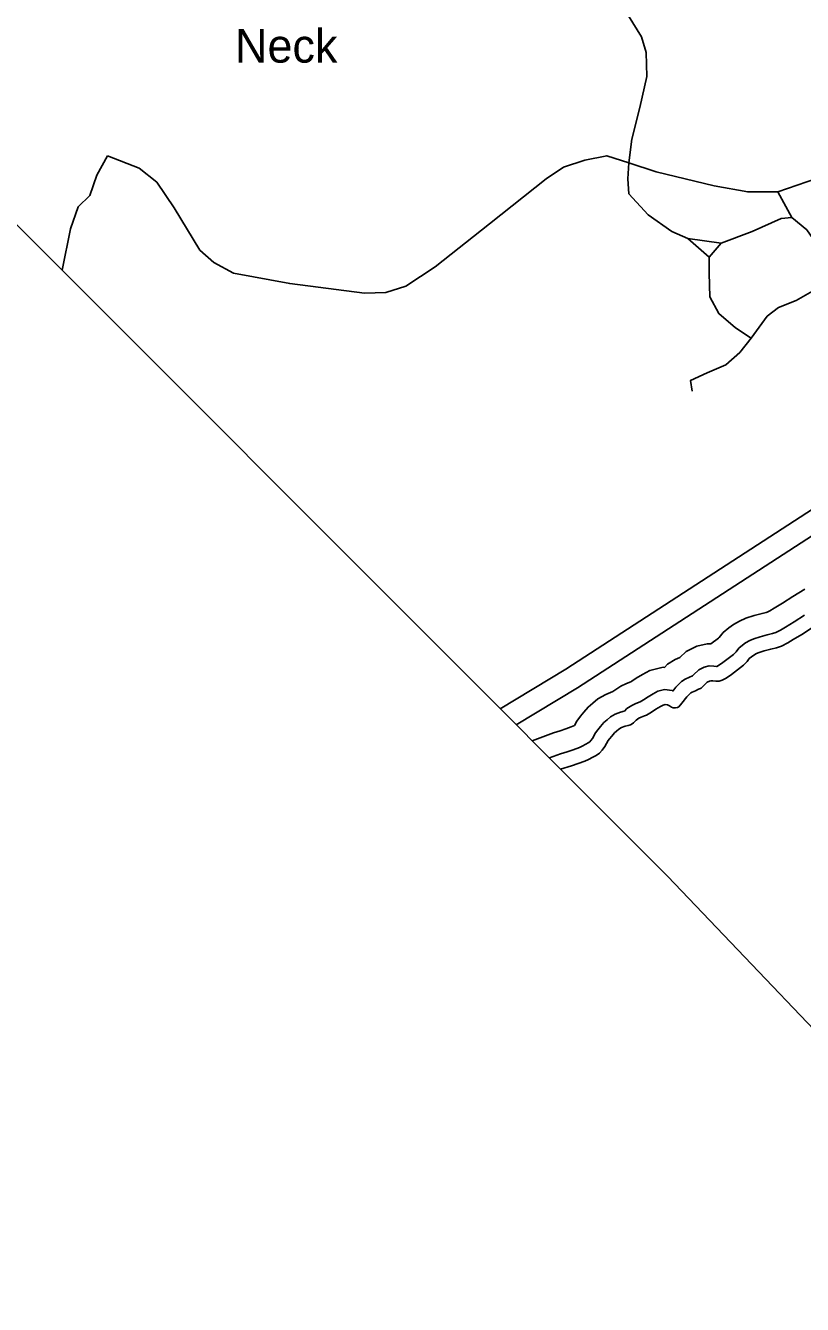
# Model space of a CAD drawing. Extents: x 2104537 to 2336408, y 34176 to 229611.
# Drawn here: x 2131766 to 2135236, y 40170 to 45881 of the extents above; entities that cross this region are included whole.
import ezdxf

# ---------------------------------------------------------------- set-up
doc = ezdxf.new("R2010")
doc.units = 0
for name, color, linetype in [('Exist Boundary Political StateLine', 7, 'Continuous'), ('Exist Hydrographic Buffer Line', 7, 'Continuous'), ('Exist Hydrographic Creek Single Shore', 7, 'Continuous'), ('Exist Hydrographic Island Label', 7, 'Continuous'), ('Exist Road Non-System Type 51', 7, 'Continuous')]:
    doc.layers.add(name, color=color, linetype=linetype)

msp = doc.modelspace()

# ---------------------------------------------------------------- linework, layer by layer
at = {"layer": 'Exist Boundary Political StateLine'}
msp.add_lwpolyline([(2106087.9, 70880.3), (2113861.1, 63060.1), (2116510.3, 60412.5), (2119477.1, 57391), (2125357.5, 51389.4), (2126531.1, 50215.1), (2127676, 49053.2), (2128978.9, 47751.2), (2129985.5, 46727.7), (2130756.4, 45950.7), (2130876.2, 45842.5), (2134634.5, 42081.1), (2139280.4, 37214)], dxfattribs=at)
at = {"layer": 'Exist Hydrographic Buffer Line'}
for p, q in [((2134179.3, 43006.2), (2135879.2, 44109.1)), ((2134231.5, 42922.8), (2135933.7, 44027.2)), ((2133886.3, 42829.9), (2134179.3, 43006.2)), ((2133958, 42758.2), (2134231.5, 42922.8))]:
    msp.add_line(p, q, dxfattribs=at)
for points in [[(2135246.9, 43364.3), (2135193.3, 43331.3), (2135146.7, 43301.2), (2135109.9, 43278.8), (2135091.2, 43267.6), (2135078.1, 43260.9), (2135074.9, 43259.8), (2135056, 43255.4), (2135020.1, 43246.3), (2134983, 43234.7), (2134955.1, 43221.5), (2134928.1, 43206.1), (2134908.1, 43190.8), (2134883, 43170.7), (2134865, 43148.6), (2134862, 43145.3), (2134827.6, 43119.2), (2134810.2, 43119.6), (2134764.1, 43109), (2134717.5, 43085.2), (2134688.5, 43059)], [(2135245.7, 43248), (2135199, 43217.8), (2135160.8, 43194.6), (2135139, 43181.5), (2135117, 43170.3), (2135102.4, 43165.2), (2135079.2, 43159.8), (2135046.9, 43151.5), (2135019, 43142.8), (2135000.7, 43134.1), (2134982.5, 43123.8), (2134968.7, 43113.3), (2134952.7, 43100.4), (2134939.6, 43084.4), (2134928.8, 43072.5), (2134881.3, 43036.4), (2134861, 43022.9), (2134854.1, 43019), (2134852.4, 43018.9), (2134840.5, 43020.5), (2134820.4, 43020.9), (2134798, 43015.8), (2134773.8, 43003.4), (2134749.9, 42981.8), (2134745.4, 42977.2)], [(2134688.5, 43059), (2134667.6, 43050.4), (2134634.1, 43029), (2134619.5, 43014.4), (2134614.1, 43015.1), (2134554.9, 43000.5), (2134521.7, 42982.9), (2134493.7, 42966.4), (2134474.3, 42953), (2134469.4, 42950.2), (2134450.4, 42942.7), (2134424.9, 42930.5), (2134390, 42907.2), (2134389.5, 42906.7), (2134357.5, 42894.1), (2134323, 42874.7), (2134299.7, 42855.1), (2134279.2, 42837.4), (2134260, 42814.6), (2134244.9, 42797.4), (2134228.6, 42774.3), (2134218.6, 42755.8), (2134211.3, 42752), (2134203.9, 42749), (2134179.4, 42739.8), (2134154.9, 42731.4), (2134124.5, 42722.4), (2134029.4, 42686.8)], [(2134745.4, 42977.2), (2134731.5, 42970.3), (2134713.2, 42962.7), (2134696.2, 42951.9), (2134683.2, 42938.8), (2134670.7, 42926.4), (2134657.1, 42909), (2134653.8, 42910.8), (2134619.9, 42915.1), (2134590.2, 42907.8), (2134569.8, 42897), (2134546.7, 42883.3), (2134526.9, 42869.8), (2134511.9, 42861), (2134506.5, 42859), (2134489.8, 42852.4), (2134473.6, 42844.7), (2134452.4, 42830.6), (2134440.8, 42819), (2134439.7, 42818.7), (2134423.3, 42814.3), (2134399.9, 42805), (2134379.3, 42793.5), (2134363.6, 42780.2), (2134349.4, 42767.9), (2134334.6, 42750.5), (2134322.4, 42736.4), (2134312.4, 42722.4), (2134298.6, 42696.8), (2134291.9, 42687.6), (2134286.6, 42681.9), (2134279.7, 42677.2), (2134269.1, 42671.1), (2134252.9, 42662.7), (2134239.9, 42657.3), (2134212.6, 42647.1), (2134184.7, 42637.6), (2134155.8, 42629), (2134105.8, 42610.3)]]:
    msp.add_lwpolyline(points, dxfattribs=at)
at = {"layer": 'Exist Hydrographic Creek Single Shore'}
for points in [[(2135280.7, 43192.5), (2135233.8, 43162.2), (2135194.7, 43138.4), (2135170.8, 43124.1), (2135142.9, 43109.8), (2135120.8, 43102.1), (2135094.8, 43096), (2135064.8, 43088.4), (2135043, 43081.6), (2135031, 43075.9), (2135018.8, 43068.9), (2135009.1, 43061.6), (2134999.1, 43053.6), (2134989.4, 43041.6), (2134973.3, 43023.9), (2134919.3, 42982.9), (2134895.4, 42967), (2134877.5, 42956.8), (2134864.3, 42953.8), (2134849.5, 42953.1), (2134835.4, 42955), (2134827.2, 42955.2), (2134820.6, 42953.6), (2134811.4, 42948.9), (2134795.3, 42934.4), (2134783.6, 42922.5), (2134780.3, 42921)], [(2134780.3, 42921), (2134771.4, 42916.9), (2134758.8, 42910.5), (2134743.6, 42904.3), (2134737.6, 42900.4), (2134729.6, 42892.4), (2134719.9, 42882.7), (2134697.6, 42854.3), (2134683.9, 42838.2), (2134678.9, 42836), (2134669.7, 42834.5), (2134659.2, 42834.7), (2134651.7, 42836.5), (2134642, 42842.2), (2134632.9, 42847.3), (2134623.7, 42848.5), (2134613.8, 42846.1), (2134601.9, 42839.7), (2134582, 42828), (2134562, 42814.3), (2134540.1, 42801.6), (2134530.2, 42797.8), (2134516, 42792.2), (2134506, 42787.4), (2134494.1, 42779.5), (2134482, 42767.6), (2134476, 42761.8), (2134468.1, 42758.6), (2134457.5, 42755.6), (2134444, 42751.9), (2134428.1, 42745.6), (2134416.8, 42739.3), (2134406.2, 42730.3), (2134396.2, 42721.6), (2134384.4, 42707.8), (2134374, 42695.8), (2134368.3, 42687.7), (2134354.3, 42661.8), (2134342.5, 42645.6), (2134329.5, 42631.7), (2134314.5, 42621.5), (2134300.6, 42613.6), (2134280.7, 42603.1), (2134263.8, 42596.2), (2134234.7, 42585.3), (2134204.7, 42575.1), (2134155.5, 42560.5)]]:
    msp.add_lwpolyline(points, dxfattribs=at)
at = {"layer": 'Exist Road Non-System Type 51'}
for p, q in [((2135125.9, 45137.9), (2135188.8, 45023.7)), ((2134819, 44846.6), (2134724.5, 44929.3)), ((2134874, 44909.6), (2134724.5, 44929.3)), ((2134819, 44846.6), (2134874, 44909.6))]:
    msp.add_line(p, q, dxfattribs=at)
for points in [[(2134460.9, 45267.8), (2134474.7, 45374.1), (2134510.1, 45515.8), (2134541.6, 45653.6), (2134537.6, 45760), (2134518, 45830.8), (2134343.3, 46114.1)], [(2136644.6, 45878.1), (2136015.1, 45563.1), (2135385.5, 45228.5), (2135125.9, 45137.9)], [(2132131.6, 45299.3), (2132084.4, 45212.7), (2132052.9, 45122.2), (2132001.8, 45071), (2131966.4, 44972.6), (2131929.6, 44788.3)], [(2134460.9, 45267.8), (2134362.5, 45299.3), (2134264.2, 45279.6), (2134169.8, 45248.2), (2134091.1, 45197), (2133839.2, 44996.2), (2133595.3, 44803.3), (2133465.5, 44716.7), (2133375, 44689.1), (2133280.5, 44685.2), (2132946.1, 44728.5), (2132694.3, 44775.7), (2132607.7, 44823), (2132544.8, 44878.1), (2132430.7, 45067), (2132352, 45181.2), (2132273.3, 45244.2), (2132131.6, 45299.3)], [(2134724.5, 44929.3), (2134653.7, 44960.7), (2134547.5, 45035.6), (2134460.9, 45130), (2134457, 45197), (2134460.9, 45267.8)], [(2134460.9, 45267.8), (2134582.9, 45228.5), (2134842.6, 45165.5), (2134992.1, 45137.9), (2135125.9, 45137.9)], [(2134874, 44909.6), (2135011.8, 44960.7), (2135141.6, 45019.8), (2135188.8, 45023.7)], [(2135188.8, 45023.7), (2135255.7, 44968.6), (2135299, 44905.6), (2135326.5, 44830.8), (2135326.5, 44767.8), (2135291.1, 44700.9), (2135208.5, 44653.7), (2135129.8, 44622.2), (2135078.6, 44582.8), (2135007.8, 44484.4)], [(2135007.8, 44484.4), (2134937, 44531.6), (2134862.2, 44594.6), (2134822.9, 44669.4), (2134819, 44775.7), (2134819, 44846.6)], [(2135007.8, 44484.4), (2134956.7, 44421.4), (2134893.7, 44366.3), (2134811.1, 44330.8), (2134736.3, 44295.4), (2134744.2, 44248.2)]]:
    msp.add_lwpolyline(points, dxfattribs=at)

# ---------------------------------------------------------------- texts
at = {"layer": 'Exist Hydrographic Island Label'}
msp.add_text('Neck', height=150, dxfattribs=at).set_placement((2132702, 45715.5))

doc.saveas('drawing.dxf')
